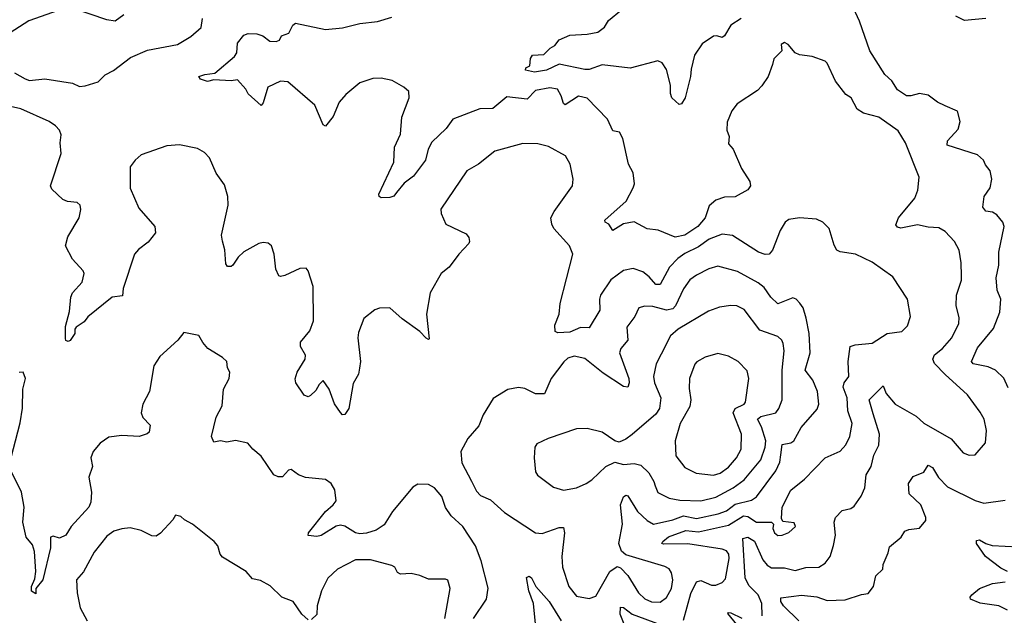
# Model space of a CAD drawing. Extents: x 1603745 to 1745082, y 385868 to 533966.
# Tile 502 of 646: x 1720009 to 1724600, y 467470 to 470250. Entities that reach past the tile are written whole.
import ezdxf

# ---------------------------------------------------------------- set-up
doc = ezdxf.new("R2010")
doc.units = 0

msp = doc.modelspace()

# ---------------------------------------------------------------- linework, layer by layer
at = {"layer": '0CON20XD'}
for points in [[(1724618.3, 468531.7), (1724597.6, 468577.6), (1724560, 468615), (1724525, 468630.3), (1724455, 468643.5), (1724448.1, 468655), (1724475, 468717.8), (1724550.7, 468809.3), (1724579.4, 468885), (1724584.4, 468945), (1724567.9, 468987.9), (1724562.9, 469045), (1724575.5, 469105), (1724575.7, 469165), (1724600, 469285), (1724593.8, 469305), (1724565, 469340), (1724545, 469351.2), (1724515, 469356.7), (1724500, 469375), (1724506.2, 469425), (1724534.4, 469465.6), (1724542.9, 469505), (1724534.3, 469544.3), (1724512.4, 469572.4), (1724503.8, 469595), (1724475, 469620), (1724333.3, 469665), (1724335.8, 469685), (1724385, 469738.8), (1724394.4, 469775), (1724382.7, 469822.7), (1724325, 469848.1), (1724288.8, 469865), (1724245, 469897.3), (1724205, 469905.4), (1724165, 469894.5), (1724145, 469895.4), (1724102, 469922), (1724076.5, 469965), (1724043.3, 469995), (1723974.1, 470104.1), (1723925, 470243.3), (1723886.5, 470326.5)], [(1720215, 470301.5), (1720051.2, 470245), (1719965, 470188.6)], [(1720495, 470272.9), (1720455, 470243.8), (1720415, 470248.8), (1720265, 470301.1)], [(1723373.1, 470255), (1723324.5, 470225), (1723295, 470174.2), (1723285, 470167.5), (1723260, 470175), (1723245, 470172.9), (1723192.1, 470137.9), (1723155.9, 470084.1), (1723139.6, 470019.6), (1723137.7, 469985), (1723111.9, 469885), (1723095, 469856.7), (1723085, 469853.8), (1723050, 469885), (1723043.8, 469905), (1723044.4, 469945), (1723025, 470018), (1723005, 470048.1), (1722985, 470058.1), (1722855.5, 470024.5), (1722725, 470040), (1722665, 470018.1), (1722645, 470016.9), (1722525, 470041.9), (1722466.2, 470015), (1722410, 470005), (1722367.5, 470015), (1722370, 470025), (1722387.5, 470035), (1722390.7, 470069.3), (1722400, 470085), (1722452.7, 470087.3), (1722482.5, 470117.5), (1722505, 470130), (1722524.4, 470155.6), (1722575, 470177.5), (1722655, 470182), (1722705, 470192), (1722736.7, 470215), (1722755, 470246.7), (1722815, 470296)], [(1720287.5, 469937.5), (1720315, 469940.8), (1720375, 469960), (1720407.1, 469992.9), (1720447.2, 470012.8), (1720526, 470074), (1720605, 470107.5), (1720745, 470134.2), (1720807.9, 470172.1), (1720855.7, 470214.3), (1720861.2, 470255)], [(1723471.8, 467468.2), (1723469.7, 467525), (1723453.1, 467565), (1723409.6, 467609.6), (1723392.3, 467645), (1723381.1, 467828.9), (1723405, 467834.7), (1723435, 467815.8), (1723475, 467728.2), (1723495, 467704.1), (1723515, 467691.8), (1723575, 467691.6), (1723625, 467679.1), (1723675, 467692.7), (1723735, 467694.5), (1723765, 467712.9), (1723788.9, 467745), (1723804.6, 467795.4), (1723813.6, 467843.6), (1723807.5, 467905), (1723813, 467927), (1723845, 467960), (1723885, 467969.2), (1723900.3, 467979.7), (1723933.7, 468026.3), (1723950.5, 468065), (1723956.2, 468125), (1723979.1, 468165), (1723992.4, 468217.6), (1724015.4, 468264.6), (1724019.2, 468315), (1723989.3, 468410.7), (1723970, 468475), (1724035, 468541.2), (1724050, 468505), (1724091.5, 468455), (1724188.9, 468398.9), (1724225, 468366.9), (1724353.4, 468293.4), (1724407.9, 468227.9), (1724436.8, 468216.8), (1724465, 468219.2), (1724512, 468275), (1724517, 468333), (1724506.5, 468385), (1724488.6, 468418.6), (1724429.5, 468499.5), (1724325, 468593.8), (1724275.4, 468645), (1724267.3, 468665), (1724275, 468685.5), (1724311.9, 468715), (1724355.5, 468765), (1724388.1, 468831.9), (1724389.4, 468859.4), (1724375.6, 468915), (1724377.3, 468965), (1724400.8, 469035), (1724400.9, 469055), (1724400, 469115), (1724389.4, 469175), (1724368.9, 469215), (1724325, 469261.4), (1724295, 469279.2), (1724245, 469281.9), (1724195, 469293.1), (1724117.5, 469277.5), (1724102.4, 469282.4), (1724095, 469292.5), (1724107.5, 469325), (1724183, 469417), (1724197.1, 469455), (1724203.8, 469515), (1724140, 469675), (1724105, 469730.8), (1724015, 469795.5), (1723944, 469814), (1723915, 469832.5), (1723887.1, 469885), (1723860.8, 469900.8), (1723812.9, 469962.9), (1723775, 470047.5), (1723765, 470056.7), (1723705, 470078), (1723645, 470085.8), (1723625.8, 470095.8), (1723592.5, 470135), (1723575, 470143.3), (1723560, 470135), (1723562.5, 470105), (1723525, 470066.7), (1723518.8, 470041.2), (1723500, 469985), (1723469.1, 469940.9), (1723450.3, 469919.7), (1723355, 469858), (1723330, 469825), (1723307.9, 469772.1), (1723306.9, 469735), (1723317.5, 469705), (1723315, 469670), (1723335.7, 469645), (1723374.4, 469555), (1723414.3, 469495), (1723416.9, 469475), (1723405, 469455.8), (1723345, 469422.5), (1723295, 469421.4), (1723255, 469407.5), (1723225, 469380.8), (1723205.4, 469325), (1723172.1, 469285), (1723110.8, 469245), (1723065, 469235.6), (1722987, 469267), (1722935, 469273.8), (1722875, 469306.5), (1722825, 469298), (1722775, 469266.7), (1722756.4, 469296.4), (1722740, 469305), (1722737.5, 469315), (1722836.5, 469403.5), (1722870.4, 469465), (1722875.4, 469484.6), (1722870, 469535), (1722848.2, 469575), (1722821.9, 469695), (1722806.2, 469725), (1722775, 469730.8), (1722749.4, 469785), (1722655, 469883.8), (1722615, 469893.1), (1722552.8, 469852.8), (1722545, 469858.8), (1722534.1, 469895), (1722516.5, 469925), (1722481.7, 469931.7), (1722415, 469920.3), (1722375, 469879.6), (1722280.1, 469889.9), (1722215, 469835.5), (1722155, 469834.5), (1722029.4, 469785), (1721998.1, 469741.9), (1721931, 469679), (1721914.7, 469645), (1721901.8, 469595), (1721845, 469519.4), (1721802.5, 469487.5), (1721765.9, 469444.1), (1721754.1, 469425.9), (1721735, 469420), (1721695, 469418.6), (1721686, 469425), (1721684.6, 469435), (1721753.1, 469585), (1721756.5, 469655), (1721784.4, 469715), (1721791.9, 469795), (1721826, 469885), (1721823.3, 469915), (1721800.8, 469935), (1721746.2, 469966.2), (1721695, 469977.5), (1721656.2, 469975), (1721595, 469954.6), (1721529.3, 469900.7), (1721499.4, 469865), (1721471.2, 469798.8), (1721435, 469753.3), (1721425, 469760), (1721385, 469851.2), (1721259.5, 469959.5), (1721225, 469962.9), (1721166, 469935), (1721145, 469862.5), (1721135, 469848.8), (1721075, 469904.2), (1721064.2, 469925), (1721025, 469970), (1720995, 469964), (1720915, 469968.8), (1720885, 469961.2), (1720851.8, 469971.8), (1720844.2, 469984.2), (1720872.5, 469995), (1720919.5, 470000.5), (1721011.3, 470078.7), (1721022.1, 470095), (1721025, 470140), (1721055, 470178), (1721075, 470185.8), (1721115, 470183.8), (1721142.5, 470175), (1721175, 470150), (1721205, 470147.5), (1721220, 470155), (1721230, 470175), (1721265, 470187.5), (1721283.3, 470225), (1721295, 470233.3), (1721435.5, 470204.5), (1721515, 470212.5), (1721595, 470231.8), (1721678, 470242), (1721745, 470262.5)], [(1724515, 470256), (1724415, 470246), (1724375, 470266.7)], [(1719985, 470002.5), (1720035, 469973.3), (1720055, 469966.7), (1720126, 469974), (1720255, 469953.3), (1720287.5, 469937.5)], [(1723105, 467446.7), (1723138.3, 467571.7), (1723165, 467626.2), (1723185, 467632), (1723235, 467610.4), (1723255, 467610), (1723285, 467623.3), (1723299.7, 467640.3), (1723318, 467735), (1723315.7, 467755), (1723305, 467770.9), (1723285, 467778.7), (1723125, 467803.3), (1723011.9, 467801.9), (1723004.2, 467805), (1723008.9, 467815), (1723035, 467836.7), (1723115, 467866.6), (1723175, 467859.8), (1723315, 467891), (1723385, 467934.8), (1723405, 467930.7), (1723444.8, 467904.8), (1723514.4, 467904.4), (1723523.8, 467895), (1723521.4, 467875), (1723528.8, 467855), (1723545, 467842.5), (1723565, 467843.8), (1723595, 467856.2), (1723626.7, 467885), (1723621.2, 467901.2), (1723568.3, 467908.3), (1723561.2, 467921.2), (1723564.6, 467975), (1723605, 468054.3), (1723669.2, 468105), (1723765, 468204.3), (1723835, 468236.9), (1723861.1, 468265), (1723880.5, 468305), (1723890.9, 468365), (1723871.1, 468425), (1723867.1, 468485), (1723849.3, 468535), (1723853.3, 468555), (1723876, 468584), (1723873.1, 468655), (1723881.4, 468725), (1723905, 468733.2), (1723985, 468740), (1724055, 468785.5), (1724123.3, 468795), (1724149.1, 468820.9), (1724162.9, 468865), (1724149.2, 468945), (1724080.3, 469050.3), (1723985, 469118.1), (1723906.3, 469156.3), (1723835, 469166.7), (1723820, 469175), (1723807, 469197), (1723783.5, 469275), (1723754.6, 469304.6), (1723725, 469319.4), (1723645, 469325.5), (1723595, 469318.2), (1723578.1, 469305), (1723555, 469266), (1723519.1, 469175), (1723504.4, 469155.6), (1723485, 469153.8), (1723454.3, 469165), (1723333.2, 469243.2), (1723285, 469249.1), (1723225, 469226.1), (1723175, 469190.2), (1723111.2, 469158.8), (1723078.2, 469135), (1723038.8, 469095), (1722995, 469014.6), (1722975, 469014), (1722945, 469049.2), (1722915, 469072.9), (1722870.5, 469089.5), (1722825, 469079.5), (1722765, 469035.6), (1722717.3, 468965), (1722712.1, 468945), (1722714.2, 468895), (1722665, 468811.2), (1722625, 468813.3), (1722575, 468791.1), (1722518.1, 468788.1), (1722506, 468795), (1722504, 468825), (1722525.4, 468875), (1722530, 468925), (1722588.5, 469155), (1722572.2, 469195), (1722500.4, 469275), (1722490, 469295), (1722486.5, 469325), (1722501.5, 469355), (1722587.5, 469475), (1722590, 469505), (1722576, 469575), (1722554.1, 469614.1), (1722475, 469658), (1722425, 469670), (1722355, 469671.9), (1722225, 469635.7), (1722148.8, 469575), (1722093.8, 469545), (1721973.1, 469365), (1721974.4, 469345), (1721996.2, 469295), (1722090.7, 469250.7), (1722103.9, 469233.9), (1722106.2, 469215), (1722103.8, 469205), (1722056.2, 469155), (1722012, 469095), (1721974.4, 469065.6), (1721922.9, 468975), (1721905.6, 468875), (1721918.8, 468761.2), (1721915, 468757.5), (1721905, 468763.8), (1721875.4, 468795.4), (1721793.2, 468853.2), (1721735, 468904.5), (1721686.3, 468903.7), (1721665, 468896.2), (1721614.3, 468855.7), (1721589.2, 468790.8), (1721585.5, 468765), (1721598.1, 468655), (1721594.2, 468624.2), (1721589.2, 468595), (1721565, 468552.5), (1721544.2, 468435), (1721525, 468406.7), (1721515, 468406.2), (1721505, 468416), (1721476.9, 468456.9), (1721452, 468525), (1721425, 468566.2), (1721405, 468546.7), (1721390.6, 468519.4), (1721364.5, 468495.5), (1721355, 468489.2), (1721335, 468496.9), (1721297.5, 468555), (1721294.5, 468574.5), (1721302.7, 468605), (1721340.4, 468665), (1721341.2, 468685), (1721319.2, 468725), (1721318.8, 468745), (1721362, 468798), (1721379.2, 468845), (1721378, 469005), (1721355, 469077.5), (1721345, 469090), (1721315, 469088.8), (1721245, 469056.2), (1721225, 469051.2), (1721217.5, 469055), (1721202.9, 469085), (1721196, 469155), (1721183.9, 469193.9), (1721167.7, 469207.7), (1721145, 469210), (1721125, 469206.2), (1721055, 469166), (1721027.6, 469142.4), (1721003.8, 469105), (1720995, 469098), (1720978, 469098), (1720971.1, 469111.1), (1720965.4, 469175.4), (1720955, 469216.7), (1720950.6, 469245), (1720980.8, 469385), (1720980, 469425), (1720965, 469480), (1720925, 469533.3), (1720895, 469605.8), (1720870.3, 469630.3), (1720838.7, 469648.7), (1720755, 469665.6), (1720695, 469660.7), (1720575, 469619.1), (1720547.5, 469595), (1720525, 469562.9), (1720524, 469464), (1720565, 469370), (1720640, 469285), (1720642.5, 469255), (1720607.6, 469212.4), (1720562.5, 469177.5), (1720544.6, 469155.4), (1720491.1, 468995), (1720488.7, 468961.3), (1720440, 468955), (1720327.5, 468862.5), (1720309.5, 468840.5), (1720273.3, 468815), (1720266.7, 468805), (1720266.2, 468785), (1720245, 468752.5), (1720235, 468747.5), (1720225, 468752.5), (1720222.3, 468762.3), (1720222.7, 468817.3), (1720241.7, 468888.3), (1720247.5, 468955), (1720256, 468975), (1720300, 469025), (1720310, 469065), (1720305, 469077.5), (1720255, 469132.5), (1720222.9, 469195), (1720234, 469236), (1720286.2, 469325), (1720294.6, 469364.6), (1720290.5, 469385), (1720276.5, 469396.5), (1720231.7, 469401.7), (1720210.9, 469410.9), (1720159.8, 469459.8), (1720152.7, 469475), (1720203.1, 469625), (1720198.1, 469675), (1720202.3, 469712.3), (1720194.2, 469734.2), (1720176.7, 469755), (1720146.7, 469775), (1720015, 469834.3), (1719916.5, 469856.5)], [(1722995, 467531.9), (1723025, 467553.1), (1723048.4, 467595), (1723055.3, 467635), (1723048.8, 467668.8), (1723037.2, 467687.2), (1723017.8, 467697.8), (1722835, 467752.7), (1722815, 467770), (1722803.6, 467805), (1722820, 467895), (1722811, 467985), (1722825, 468023.1), (1722835, 468031.4), (1722845, 468028), (1722890, 467955), (1722935, 467911.8), (1722965, 467896.1), (1723055, 467916), (1723104.9, 467935.1), (1723165, 467922.6), (1723265.7, 467944.3), (1723305, 467958.1), (1723345, 467989.2), (1723422.4, 468007.6), (1723445, 468022.3), (1723535.7, 468145), (1723554, 468185), (1723558.5, 468218.5), (1723565, 468266.9), (1723605, 468274.5), (1723619.1, 468285), (1723653.7, 468346.4), (1723728.1, 468431.9), (1723735.5, 468455), (1723728.9, 468515), (1723707.3, 468567.3), (1723672.5, 468615), (1723695.5, 468695), (1723690, 468785), (1723677.3, 468857.3), (1723662, 468905), (1723646.8, 468926.8), (1723630, 468945), (1723615, 468951.2), (1723545, 468924.5), (1723511.5, 468955), (1723480.5, 469000.5), (1723452.2, 469022.2), (1723356, 469075), (1723265, 469099.1), (1723223.2, 469086.8), (1723165, 469057.9), (1723134.7, 469035.3), (1723105, 468994.4), (1723067.1, 468915), (1723055, 468900.8), (1723025, 468894.8), (1722961.6, 468911.6), (1722925, 468913.5), (1722895.5, 468904.5), (1722878.1, 468865), (1722840.6, 468815), (1722845.5, 468755), (1722812.7, 468715), (1722805.5, 468695), (1722849.7, 468575), (1722851.8, 468555), (1722844.4, 468535.6), (1722825, 468538.1), (1722730.7, 468600.7), (1722645, 468668), (1722595, 468678.8), (1722565, 468670.5), (1722546.5, 468653.5), (1722488.2, 468575), (1722456.4, 468503.6), (1722415, 468503.8), (1722365, 468528.2), (1722335, 468533.5), (1722285.7, 468524.3), (1722217.3, 468482.7), (1722170, 468405), (1722150, 468355), (1722099.2, 468295), (1722065.6, 468235), (1722071.7, 468181.7), (1722115.4, 468095.4), (1722139.3, 468049.3), (1722158.7, 468028.7), (1722205, 468009.5), (1722270, 467950), (1722415, 467854.4), (1722445, 467851.5), (1722525, 467880.5), (1722545, 467880), (1722549.6, 467855), (1722537.8, 467745), (1722539.7, 467695), (1722570.3, 467605), (1722605, 467558.9), (1722665, 467548.9), (1722695, 467558.8), (1722761.8, 467675), (1722795, 467697.5), (1722810.9, 467690.9), (1722845, 467655.5), (1722894.7, 467575), (1722925, 467546.9), (1722955, 467533.5), (1722995, 467531.9)], [(1723185, 468004.7), (1723255, 468021.3), (1723336.9, 468065), (1723387.2, 468102.8), (1723464.4, 468195.6), (1723485.6, 468254.4), (1723488.1, 468285), (1723469, 468349), (1723450, 468385), (1723465, 468397.6), (1723534.7, 468415.3), (1723549.1, 468435), (1723564.5, 468475), (1723564.1, 468615), (1723574.1, 468705), (1723569.2, 468739.2), (1723562.5, 468755), (1723545, 468770.9), (1723460.4, 468800.4), (1723387.4, 468897.4), (1723354, 468914), (1723325, 468916.2), (1723272.3, 468907.7), (1723220.5, 468889.5), (1723079.2, 468805), (1723044.3, 468775), (1723000.8, 468689.2), (1722976.5, 468643.5), (1722965.4, 468585), (1722970, 468555), (1722998.2, 468485), (1722992.2, 468435), (1722975, 468408.2), (1722865, 468314.4), (1722835, 468291.4), (1722805, 468278), (1722785, 468284.2), (1722725, 468324.3), (1722655, 468342.5), (1722605, 468340.6), (1722473.3, 468295), (1722420.3, 468269.7), (1722411.4, 468255), (1722408.6, 468205), (1722415, 468140), (1722424.5, 468124.5), (1722498.8, 468068.8), (1722545, 468054.3), (1722605, 468064.4), (1722651.2, 468085), (1722677.4, 468102.6), (1722742, 468165), (1722785, 468184.2), (1722825, 468174.4), (1722875, 468179.1), (1722905, 468170.4), (1722942.3, 468135), (1722966.9, 468095), (1722972.3, 468075), (1722985, 468043.3), (1723037.1, 468017.1), (1723086.7, 468006.7), (1723185, 468004.7)], [(1722125.3, 467454.7), (1722186.4, 467545), (1722193.6, 467596.4), (1722160.8, 467725), (1722134.5, 467795), (1722075, 467884.2), (1722021.4, 467935), (1721995, 467973.8), (1721977.1, 468025), (1721942.9, 468065), (1721915, 468080), (1721865, 468082.5), (1721842.4, 468067.6), (1721747.8, 467955), (1721708.2, 467891.8), (1721672.2, 467867.8), (1721626.8, 467853.2), (1721595, 467850.2), (1721575, 467855.7), (1721526, 467886), (1721505, 467890.2), (1721485, 467885.8), (1721415, 467842.6), (1721395, 467838.3), (1721355, 467842.5), (1721355.7, 467855), (1721434.8, 467955.2), (1721471.5, 467985), (1721485.5, 468005), (1721478.5, 468055), (1721461.8, 468085), (1721435, 468103.6), (1721342.6, 468112.6), (1721310, 468125), (1721275, 468151.2), (1721263, 468147), (1721235, 468116.2), (1721215, 468116), (1721195, 468126.2), (1721135, 468213.3), (1721096.2, 468245), (1721073.3, 468273.3), (1721015, 468285.6), (1720975, 468277.8), (1720945, 468284), (1720915, 468277.5), (1720903.8, 468305), (1720925.9, 468394.1), (1720952.7, 468447.3), (1720960, 468525), (1720985.7, 468575), (1720988.6, 468605), (1720978.6, 468625), (1720975.8, 468655), (1720955, 468674), (1720886.2, 468715), (1720862.7, 468742.7), (1720845, 468776.7), (1720775, 468790), (1720746.7, 468755), (1720662.4, 468677.6), (1720634, 468635), (1720614.3, 468515), (1720584.2, 468455), (1720575.7, 468415), (1720583.1, 468393.1), (1720617.7, 468357.7), (1720612.5, 468325), (1720603.6, 468316.4), (1720565.8, 468304.2), (1720485, 468309.4), (1720425, 468301.9), (1720385, 468274), (1720351.9, 468235), (1720340.8, 468205), (1720348, 468165), (1720332.2, 468115), (1720344.1, 468045), (1720341.2, 467998.8)], [(1723245, 468124.2), (1723275, 468132.9), (1723315, 468161.1), (1723352.4, 468205), (1723373.4, 468245), (1723375.4, 468315), (1723336.8, 468415), (1723345.2, 468434.8), (1723386.9, 468455), (1723393.3, 468465), (1723409.4, 468575), (1723400.9, 468610.9), (1723360, 468655), (1723315, 468679.4), (1723265, 468691.9), (1723206.2, 468675), (1723166.4, 468653.6), (1723157.4, 468642.6), (1723132.7, 468575), (1723131.5, 468528.5), (1723138.8, 468475), (1723133.8, 468445), (1723089.6, 468365), (1723065.4, 468285), (1723068.2, 468215), (1723110.3, 468160.2), (1723163.3, 468133.3), (1723245, 468124.2)], [(1720341.2, 467998.8), (1720331.8, 467975), (1720250, 467885), (1720225, 467843.8), (1720195, 467830), (1720165, 467840), (1720153.3, 467835), (1720152.5, 467785), (1720117.7, 467635), (1720084.2, 467595.8), (1720085, 467570), (1720065, 467583.3), (1720064.5, 467605), (1720079.2, 467640.8), (1720084.4, 467675), (1720078.5, 467768.5), (1720069, 467799), (1720039.3, 467835), (1720024.2, 467905), (1720029.4, 467975), (1720018.4, 468045), (1719957.9, 468165), (1720011.1, 468368.9), (1720023, 468437), (1720024.3, 468525), (1720035.7, 468575), (1720025.6, 468605.6), (1720006.1, 468603.9)], [(1723642.2, 467445), (1723570.5, 467515), (1723558.1, 467535), (1723558.3, 467551.7), (1723655, 467564.7), (1723726.2, 467556.2), (1723775, 467539.3), (1723858.3, 467541.7), (1723935, 467567.5), (1723965, 467571.2), (1723990.8, 467605), (1724001.4, 467655), (1724033.8, 467685), (1724035, 467707.5), (1724059.1, 467760.9), (1724065, 467790), (1724120, 467835), (1724137.3, 467862.7), (1724155, 467871.2), (1724205, 467876.7), (1724235, 467913.3), (1724235, 467926.2), (1724210.5, 467985), (1724157.4, 468037.4), (1724154.4, 468085), (1724175, 468118.1), (1724225, 468137.5), (1724245, 468171.2), (1724265, 468159.4), (1724293.3, 468113.3), (1724335, 468069.5), (1724465, 468005.5), (1724505, 467993.8), (1724605, 468006.9)], [(1721355, 467449.2), (1721325.6, 467475), (1721285, 467534), (1721231.2, 467555), (1721177.5, 467607.5), (1721132.1, 467632.1), (1721095, 467640), (1721065, 467674.3), (1720955, 467741.2), (1720944, 467755), (1720933.8, 467795), (1720916.2, 467815), (1720815, 467896), (1720777.5, 467915), (1720760.7, 467930.7), (1720735, 467936.7), (1720723.3, 467915), (1720666.6, 467853.4), (1720645, 467840), (1720625, 467840.8), (1720575.5, 467865.5), (1720525, 467878.1), (1720485, 467874), (1720447.9, 467862.1), (1720415, 467840), (1720356.9, 467765), (1720306.7, 467673.3), (1720274.4, 467635), (1720276.9, 467575), (1720291.1, 467505), (1720323.8, 467445)], [(1724615, 467674.2), (1724585, 467690), (1724513.5, 467745), (1724471.1, 467805), (1724470.9, 467819.1), (1724485, 467823.1), (1724514.6, 467804.6), (1724544.4, 467795.6), (1724665, 467789.6)], [(1721991.1, 467455), (1722015.8, 467595), (1722005, 467633.3), (1721995, 467638.8), (1721915, 467638), (1721875.8, 467655.8), (1721835.4, 467665.4), (1721785, 467662.5), (1721770.4, 467670.4), (1721758.6, 467695), (1721745, 467703.1), (1721645, 467728.5), (1721575, 467729.2), (1721491.2, 467685), (1721446.3, 467643.7), (1721416.7, 467585), (1721395.6, 467515), (1721395, 467473.8), (1721369.7, 467450.3)], [(1722415.4, 467415), (1722405.5, 467525), (1722382.7, 467585), (1722373, 467647), (1722385, 467652), (1722395.8, 467645), (1722415.6, 467605), (1722478.9, 467535), (1722533.6, 467445)], [(1724615, 467493.9), (1724575, 467513.9), (1724487.2, 467527.2), (1724443.3, 467545), (1724441.2, 467555), (1724448.8, 467565), (1724485, 467595.6), (1724545, 467618.9), (1724605, 467625.7)], [(1722837.2, 467405), (1722809.7, 467475), (1722811.5, 467508.5), (1722825, 467506.2), (1722865, 467474.7), (1722995, 467426.7)], [(1723436.4, 467325), (1723311.7, 467478.3), (1723315, 467483.3), (1723325, 467480.9), (1723376.1, 467456.1)]]:
    msp.add_lwpolyline(points, dxfattribs=at)

doc.saveas('drawing.dxf')
